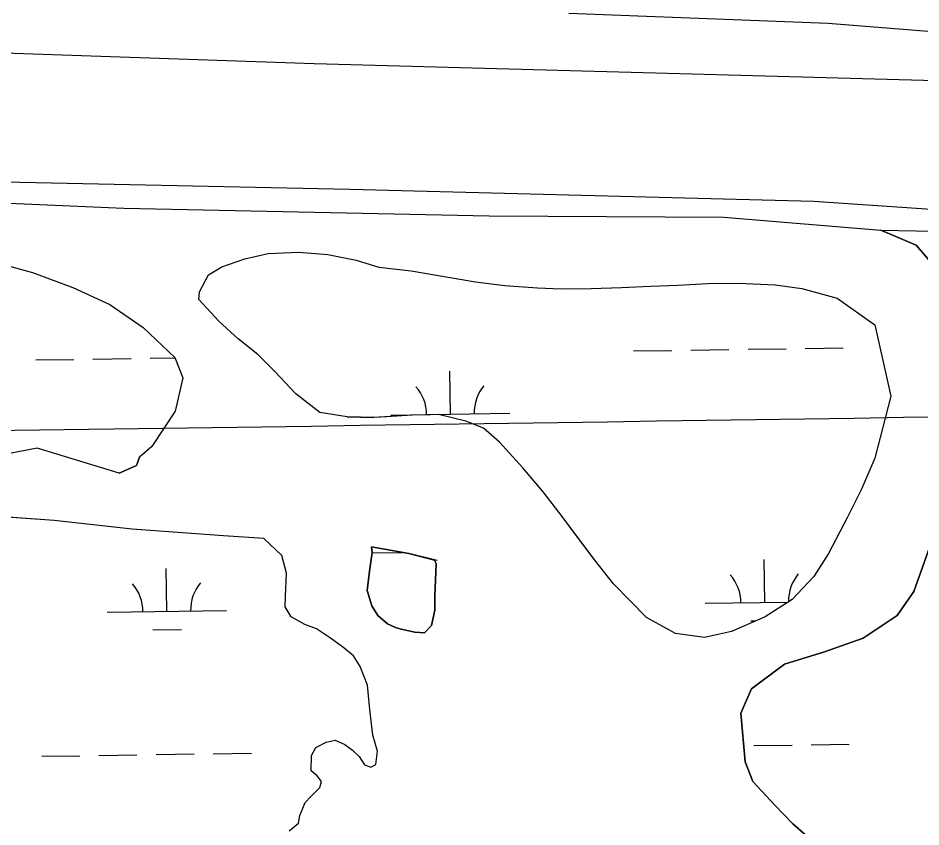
# Model space of a CAD drawing. Extents: x 3807117 to 3845308, y 337856 to 363736.
# Drawn here: x 3814470 to 3815228, y 349055 to 349734 of the extents above; entities that cross this region are included whole.
import ezdxf

# ---------------------------------------------------------------- set-up
doc = ezdxf.new("R2010")
doc.units = 0
for name, color, linetype in [('V-GRID-MAJR', 7, 'Continuous'), ('V-LEVE-TOET', 7, 'Continuous'), ('V-TOPO-SHOR', 7, 'Continuous'), ('V-WETL-SWMP', 7, 'Continuous')]:
    doc.layers.add(name, color=color, linetype=linetype)

msp = doc.modelspace()

# ---------------------------------------------------------------- linework, layer by layer
at = {"layer": 'V-GRID-MAJR'}
msp.add_spline([(3811276.87, 349341.55), (3816580.93, 349419.09), (3821884.97, 349497.4), (3827189.01, 349576.48), (3832493.03, 349656.33), (3837797.04, 349736.96), (3843101.04, 349818.35)], degree=3, dxfattribs=at)
at = {"layer": 'V-LEVE-TOET'}
for points in [[(3811267.98, 349952.84), (3811417.54, 349915.93), (3811778.36, 349827.6), (3811869.14, 349804.31), (3812137.57, 349782.51), (3812874.19, 349766.41), (3813807.21, 349727.45), (3814718.77, 349696.09), (3815260.98, 349681.2), (3815359.36, 349679.37), (3815572.61, 349658.6), (3816182.71, 349551.24), (3816570.63, 349500.82), (3816618.53, 349495.13)], [(3811269.69, 349835.17), (3811407.03, 349798.26), (3811710.9, 349714.12), (3811754.24, 349705.75), (3811832.51, 349693.89), (3812026.07, 349678), (3812373.78, 349663.02), (3812708.34, 349653.02), (3813001.33, 349644.73), (3813262.1, 349633.26), (3813600.47, 349624.13), (3813832.99, 349618.85), (3814189.21, 349603.72), (3814432.11, 349597.31), (3814748.77, 349590.47), (3815138.18, 349580.39), (3815351.62, 349566.02), (3815419.52, 349556.24), (3815484.52, 349542.74), (3815699.55, 349512.27), (3816074.95, 349460.84), (3816328.66, 349424.91)]]:
    msp.add_lwpolyline(points, dxfattribs=at)
at = {"layer": 'V-TOPO-SHOR'}
for p, q in [((3814746.42, 349399.33), (3814769, 349398.91)), ((3814569.63, 349358.72), (3814572.31, 349365.49)), ((3814555.02, 349352.17), (3814569.63, 349358.72))]:
    msp.add_line(p, q, dxfattribs=at)
for points in [[(3814932.53, 349738.33), (3815150.16, 349729.93), (3815296.79, 349718.18), (3815339.02, 349713.66), (3815441.51, 349704.29), (3815538, 349690.04), (3815741.19, 349657.95), (3815909.65, 349632.11), (3816013.62, 349618.35), (3816285.75, 349579.69)], [(3813758.12, 349601.54), (3814075.98, 349595.62), (3814558.94, 349574.7), (3814865.7, 349568.14), (3815062.6, 349567.04), (3815194.52, 349556.06)], [(3815194.52, 349556.06), (3815224.13, 349543.57), (3815244.99, 349519.32)], [(3814438.17, 349532.51), (3814482.28, 349520.61), (3814516.15, 349508.04), (3814547.42, 349493.82), (3814575.2, 349474.55), (3814602, 349449.33), (3814608.5, 349432.16), (3814602.02, 349404.15), (3814582.71, 349374.67), (3814572.31, 349365.49)], [(3814746.42, 349399.33), (3814723.48, 349403.17), (3814703.31, 349418.89), (3814685.75, 349437.54), (3814671.53, 349451.87), (3814655.15, 349464.97), (3814638.8, 349479.76), (3814622.09, 349497.97), (3814622.64, 349504.36), (3814630.15, 349518.71), (3814641.35, 349525.32), (3814660.66, 349532.21), (3814680.35, 349536.53), (3814705.94, 349537.76), (3814730.2, 349535.6), (3814753.98, 349530.9), (3814773.05, 349525), (3814800.27, 349521.94), (3814854.24, 349512.84), (3814878.9, 349509.82), (3814906.14, 349507.61), (3814926.16, 349506.81), (3814951.31, 349507.19), (3814976.9, 349508), (3815001.22, 349509.25), (3815024.25, 349510.1), (3815048.99, 349511.35), (3815075, 349511.71), (3815105.67, 349510.29), (3815128.2, 349507.31), (3815157.88, 349499.09), (3815189.43, 349476.76), (3815202.81, 349416.84), (3815189.48, 349364.66), (3815178.34, 349338.87), (3815166.4, 349315.23), (3815150.48, 349284.83), (3815138.19, 349265.46), (3815119.93, 349246.19), (3815097.5, 349231.69), (3815069.14, 349219.43), (3815046.45, 349214.31), (3815022.22, 349217.74), (3814997.75, 349230.99), (3814970.14, 349259.2), (3814954.31, 349279.11), (3814939.76, 349298.56), (3814926.87, 349315.85), (3814911.06, 349336.6), (3814893.95, 349356.52), (3814874.32, 349378.2), (3814860.9, 349389.96), (3814846.09, 349395.77), (3814823.18, 349401.31), (3814801, 349400.88), (3814779.67, 349399.57), (3814769, 349398.91)], [(3814555.02, 349352.17), (3814486.35, 349373.06), (3814436.74, 349363.75)], [(3815248.21, 349325.75), (3815222.13, 349252.92), (3815208.12, 349232.73), (3815179.63, 349213.65), (3815147.03, 349202.32), (3815113.58, 349191.86), (3815085.92, 349171.06), (3815077.02, 349150.77), (3815080.52, 349109.79), (3815087.03, 349093.47), (3815105.42, 349073.52), (3815120.47, 349057.9), (3815147.31, 349034.38), (3815167.49, 349019.51), (3815193.44, 348993.46), (3815213.46, 348970.07), (3815238.29, 348930.39)], [(3814676.46, 349297.24), (3814642.64, 349299.51), (3814566.03, 349305.19), (3814500.52, 349312.38), (3814438.38, 349316.95)], [(3814697.96, 349052.13), (3814705.63, 349058.39), (3814706.91, 349064.75), (3814711.19, 349075.72), (3814715.93, 349080.86), (3814723.62, 349088.27), (3814724.88, 349093.48), (3814721.48, 349098.19), (3814716.33, 349102.36), (3814716.57, 349115.14), (3814720.18, 349122.05), (3814728.98, 349126.53), (3814736.57, 349128.14), (3814744.64, 349124.5), (3814750.95, 349119.73), (3814756.66, 349114.39), (3814761.18, 349107.34), (3814766.37, 349105.49), (3814770.48, 349107.74), (3814771.85, 349118.76), (3814768.03, 349132.2), (3814765.53, 349153.75), (3814763.58, 349174.13), (3814757.48, 349189.94), (3814751.83, 349198.76), (3814742.68, 349206.49), (3814731.78, 349214.24), (3814720.87, 349221.42), (3814711.06, 349225.09), (3814699.55, 349231.7), (3814694.48, 349239.93), (3814694.64, 349248.65), (3814695.59, 349268.39), (3814691.79, 349282.99), (3814676.46, 349297.24)], [(3814766.93, 349290.38), (3814767.43, 349285.72), (3814765.39, 349270.06), (3814763.35, 349253.83), (3814767.18, 349240.97), (3814772.25, 349232.73), (3814780.26, 349225.61), (3814787.18, 349222.58), (3814791.8, 349221.33), (3814803.38, 349218.79), (3814811.5, 349218.06), (3814817.43, 349224.34), (3814819.99, 349237.08), (3814820.22, 349249.28), (3814821.3, 349276), (3814819.97, 349279.27)], [(3814821.99, 349278.76), (3814798.37, 349284.67), (3814766.93, 349290.38)]]:
    msp.add_lwpolyline(points, dxfattribs=at)
at = {"layer": 'V-WETL-SWMP'}
for p, q in [((3815082.97, 349456.18), (3815114.97, 349456.66)), ((3815130.96, 349456.9), (3815162.96, 349457.38)), ((3814581.12, 349448.66), (3814602.14, 349448.97)), ((3814986.98, 349454.74), (3815018.98, 349455.22)), ((3815034.98, 349455.46), (3815066.97, 349455.94)), ((3814485.13, 349447.22), (3814517.13, 349447.7)), ((3814533.12, 349447.94), (3814565.12, 349448.42)), ((3814833.17, 349401.69), (3814832.63, 349437.68)), ((3814783.17, 349400.94), (3814883.16, 349402.44)), ((3814500.52, 349312.38), (3814438.38, 349316.95)), ((3814566.03, 349305.19), (3814500.52, 349312.38)), ((3814642.64, 349299.51), (3814566.03, 349305.19)), ((3814676.46, 349297.24), (3814642.64, 349299.51)), ((3814691.79, 349282.99), (3814676.46, 349297.24)), ((3814695.59, 349268.39), (3814691.79, 349282.99)), ((3814767.37, 349285.26), (3814793.02, 349285.64)), ((3815097, 349243.76), (3815096.46, 349279.76)), ((3814595.15, 349236.24), (3814594.61, 349272.24)), ((3814694.64, 349248.64), (3814695.59, 349268.39)), ((3814694.48, 349239.93), (3814694.64, 349248.64)), ((3815047, 349243.01), (3815116.63, 349244.05)), ((3814545.15, 349235.49), (3814645.14, 349236.99)), ((3814699.56, 349231.7), (3814694.48, 349239.93)), ((3814711.06, 349225.09), (3814699.56, 349231.7)), ((3814720.87, 349221.42), (3814711.06, 349225.09)), ((3814731.78, 349214.24), (3814720.87, 349221.42)), ((3815085.23, 349228.15), (3815089.46, 349228.21)), ((3814583.38, 349220.63), (3814607.38, 349220.99)), ((3814742.68, 349206.49), (3814731.78, 349214.24)), ((3814751.83, 349198.76), (3814742.68, 349206.49)), ((3814757.48, 349189.94), (3814751.83, 349198.76)), ((3814763.58, 349174.13), (3814757.48, 349189.94)), ((3814765.53, 349153.75), (3814763.58, 349174.13)), ((3814768.03, 349132.2), (3814765.53, 349153.75)), ((3814771.85, 349118.76), (3814768.03, 349132.2)), ((3814720.18, 349122.05), (3814728.98, 349126.53)), ((3814728.98, 349126.53), (3814736.57, 349128.14)), ((3814736.57, 349128.14), (3814744.64, 349124.5)), ((3814744.64, 349124.5), (3814750.94, 349119.73)), ((3815087.95, 349123.54), (3815119.95, 349124.02)), ((3815135.95, 349124.26), (3815167.94, 349124.74)), ((3814538.11, 349115.3), (3814570.1, 349115.78)), ((3814586.1, 349116.02), (3814618.1, 349116.5)), ((3814634.1, 349116.74), (3814666.09, 349117.22)), ((3814716.57, 349115.14), (3814720.18, 349122.05)), ((3814750.94, 349119.73), (3814756.66, 349114.39)), ((3814770.48, 349107.74), (3814771.85, 349118.76)), ((3814490.11, 349114.58), (3814522.11, 349115.06)), ((3814716.33, 349102.36), (3814716.57, 349115.14)), ((3814756.66, 349114.39), (3814761.18, 349107.33)), ((3814766.37, 349105.49), (3814770.48, 349107.74)), ((3814721.48, 349098.19), (3814716.33, 349102.36)), ((3814761.18, 349107.33), (3814766.37, 349105.49)), ((3814724.88, 349093.48), (3814721.48, 349098.19)), ((3814723.62, 349088.27), (3814724.88, 349093.48)), ((3814715.93, 349080.86), (3814723.62, 349088.27)), ((3814711.18, 349075.72), (3814715.93, 349080.86)), ((3814706.91, 349064.75), (3814711.18, 349075.72)), ((3814705.63, 349058.38), (3814706.91, 349064.75)), ((3814697.96, 349052.13), (3814705.63, 349058.38))]:
    msp.add_line(p, q, dxfattribs=at)
for points in [[(3815244.99, 349519.32), (3815224.13, 349543.58), (3815194.52, 349556.06), (3815282.92, 349554.51)], [(3814438.18, 349532.51), (3814482.28, 349520.61), (3814516.15, 349508.04), (3814547.42, 349493.82), (3814575.2, 349474.55), (3814602, 349449.33), (3814608.5, 349432.16), (3814602.02, 349404.15), (3814582.71, 349374.67), (3814572.31, 349365.49), (3814569.63, 349358.72), (3814555.02, 349352.17), (3814486.36, 349373.06), (3814436.74, 349363.75)], [(3815238.29, 348930.39), (3815213.46, 348970.07), (3815193.44, 348993.46), (3815167.49, 349019.51), (3815147.31, 349034.38), (3815120.47, 349057.9), (3815105.42, 349073.52), (3815087.03, 349093.47), (3815080.52, 349109.79), (3815077.02, 349150.77), (3815085.92, 349171.06), (3815113.58, 349191.86), (3815147.03, 349202.32), (3815179.63, 349213.65), (3815208.12, 349232.73), (3815222.13, 349252.92), (3815248.21, 349325.75)]]:
    msp.add_lwpolyline(points, dxfattribs=at)
for points in [[(3814769, 349398.91), (3814746.42, 349399.33), (3814723.47, 349403.17), (3814703.31, 349418.89), (3814685.75, 349437.54), (3814671.53, 349451.87), (3814655.15, 349464.97), (3814638.8, 349479.76), (3814622.09, 349497.97), (3814622.64, 349504.36), (3814630.15, 349518.71), (3814641.35, 349525.32), (3814660.66, 349532.21), (3814680.35, 349536.53), (3814705.95, 349537.76), (3814730.2, 349535.6), (3814753.98, 349530.9), (3814773.05, 349525), (3814800.27, 349521.94), (3814854.24, 349512.84), (3814878.9, 349509.82), (3814906.14, 349507.61), (3814926.16, 349506.81), (3814951.31, 349507.19), (3814976.9, 349508), (3815001.22, 349509.25), (3815024.25, 349510.1), (3815049, 349511.34), (3815075, 349511.71), (3815105.66, 349510.29), (3815128.2, 349507.31), (3815157.88, 349499.09), (3815189.43, 349476.76), (3815202.81, 349416.84), (3815189.48, 349364.66), (3815178.34, 349338.87), (3815166.4, 349315.23), (3815150.49, 349284.83), (3815138.19, 349265.46), (3815119.93, 349246.19), (3815097.5, 349231.69), (3815069.14, 349219.43), (3815046.45, 349214.31), (3815022.22, 349217.74), (3814997.75, 349230.99), (3814970.14, 349259.2), (3814954.31, 349279.1), (3814926.87, 349315.85), (3814911.06, 349336.6), (3814893.95, 349356.52), (3814874.32, 349378.2), (3814860.9, 349389.96), (3814846.09, 349395.77), (3814823.18, 349401.32), (3814801, 349400.88)], [(3814766.93, 349290.35), (3814798.37, 349284.67), (3814819.96, 349279.2), (3814821.3, 349276), (3814820.22, 349249.28), (3814819.99, 349237.08), (3814817.43, 349224.34), (3814811.5, 349218.06), (3814803.38, 349218.79), (3814791.8, 349221.33), (3814787.18, 349222.58), (3814780.26, 349225.61), (3814772.25, 349232.74), (3814767.18, 349240.97), (3814763.35, 349253.83), (3814765.39, 349270.06), (3814767.43, 349285.72)]]:
    msp.add_lwpolyline(points, close=True, dxfattribs=at)
for centre, start, end in [((3814777.92, 349401.33), 0.08653, 41.63019), ((3814888.4, 349402.99), 140.08653, 181.63019), ((3815041.75, 349243.41), 0.08653, 41.63019), ((3815152.23, 349245.06), 140.08653, 181.26115), ((3814539.9, 349235.89), 0.08653, 41.63019), ((3814650.38, 349237.54), 140.08653, 181.63019)]:
    msp.add_arc(centre, 35.25, start, end, dxfattribs=at)

doc.saveas('drawing.dxf')
